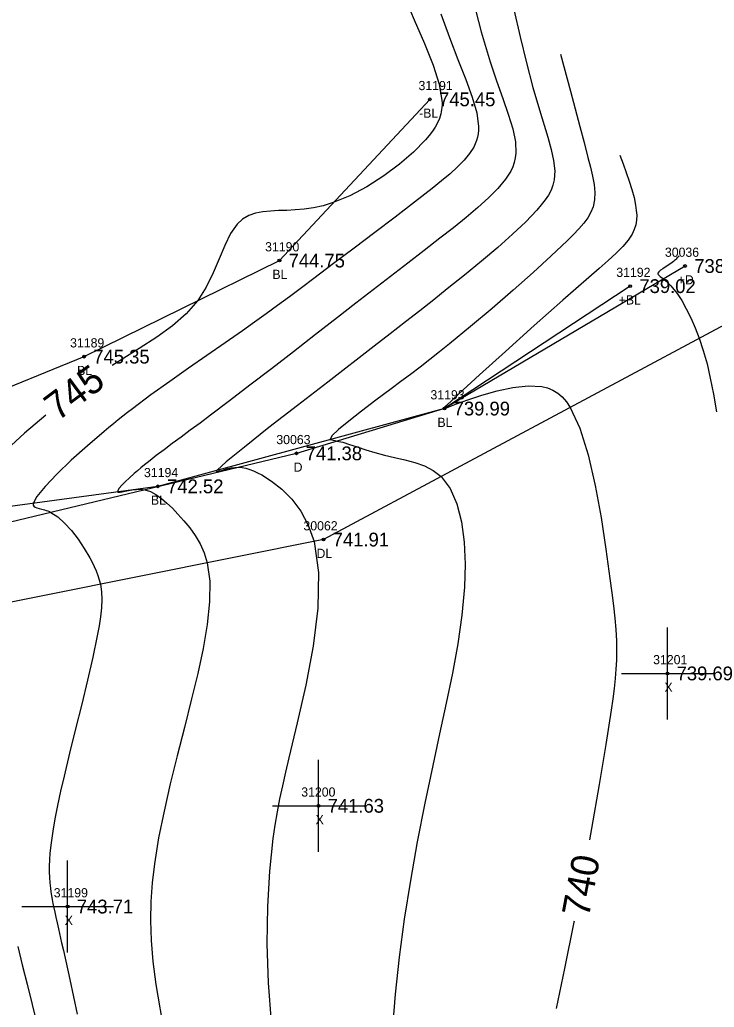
# Model space of a CAD drawing. Extents: x 1376587 to 1378239, y 1000335 to 1003031.
# Drawn here: x 1376794.9 to 1376870.4, y 1002752.4 to 1002859.9 of the extents above; entities that cross this region are included whole.
import ezdxf

# ---------------------------------------------------------------- set-up
doc = ezdxf.new("R2010")
doc.units = 0
for name, color, linetype in [('RD_DTM_BkLn1', 7, 'Continuous'), ('RD_DTM_BkLn_txCode', 7, 'Continuous'), ('RD_DTM_Major1', 7, 'Continuous'), ('RD_DTM_Major1_Lbl', 7, 'Continuous'), ('RD_DTM_Minor1', 7, 'Continuous'), ('RD_EX_Driveway', 7, 'Continuous'), ('RD_EX_Driveway_txCode', 7, 'Continuous'), ('RD_EX_Misc', 7, 'Continuous'), ('RD_EX_Misc_txCode', 7, 'Continuous'), ('RD_EX_TX_Driveway_ELEV', 7, 'Continuous'), ('RD_EX_TX_Misc_ELEV', 7, 'Continuous'), ('RD_SMD_Locator', 7, 'Continuous')]:
    doc.layers.add(name, color=color, linetype=linetype)

msp = doc.modelspace()

# ---------------------------------------------------------------- linework, layer by layer
at = {"layer": 'RD_DTM_BkLn1'}
for points in [[(1376778.38, 1002813.66), (1376801.85, 1002823.22), (1376823.1, 1002833.67), (1376839.47, 1002851.21)], [(1376861.27, 1002830.89), (1376841.06, 1002817.57), (1376809.88, 1002809.11), (1376785.45, 1002805.78), (1376777.08, 1002805.3)]]:
    msp.add_lwpolyline(points, dxfattribs=at)
at = {"layer": 'RD_DTM_Major1'}
for points in [[(1376836.56, 1002862.72), (1376837.77, 1002859.86), (1376838.89, 1002857.27), (1376839.83, 1002854.93), (1376840.5, 1002852.87), (1376840.79, 1002851.08), (1376840.8, 1002850.82), (1376840.8, 1002850.57), (1376840.78, 1002850.33), (1376840.75, 1002850.09), (1376840.71, 1002849.85), (1376840.66, 1002849.62), (1376840.51, 1002849.14), (1376840.31, 1002848.66), (1376840.06, 1002848.2), (1376839.75, 1002847.73), (1376839.4, 1002847.26), (1376838.99, 1002846.79), (1376837.71, 1002845.48), (1376836.17, 1002844.16), (1376834.45, 1002842.88), (1376832.62, 1002841.71), (1376830.77, 1002840.72), (1376828.97, 1002839.97), (1376827.87, 1002839.63), (1376826.81, 1002839.41), (1376825.8, 1002839.26), (1376824.83, 1002839.18), (1376823.9, 1002839.13), (1376823.01, 1002839.1), (1376822.13, 1002839.05), (1376821.29, 1002838.97), (1376820.51, 1002838.81), (1376819.77, 1002838.56), (1376819.1, 1002838.17), (1376818.5, 1002837.63), (1376817.79, 1002836.61), (1376817.17, 1002835.32), (1376816.55, 1002833.86), (1376815.9, 1002832.32), (1376815.15, 1002830.77), (1376814.23, 1002829.31), (1376812.97, 1002827.87), (1376811.47, 1002826.58), (1376809.75, 1002825.35), (1376807.84, 1002824.12), (1376805.77, 1002822.81), (1376804.89, 1002822.24)], [(1376860.14, 1002845.15), (1376860.5, 1002844.19), (1376860.84, 1002843.24), (1376861.16, 1002842.31), (1376861.45, 1002841.4), (1376861.69, 1002840.52), (1376861.86, 1002839.69), (1376861.94, 1002839.13), (1376861.98, 1002838.6), (1376861.96, 1002838.07), (1376861.88, 1002837.56), (1376861.72, 1002837.06), (1376861.49, 1002836.55), (1376861.05, 1002835.89), (1376860.47, 1002835.2), (1376859.75, 1002834.47), (1376858.88, 1002833.68), (1376857.89, 1002832.8), (1376856.76, 1002831.82), (1376853.95, 1002829.35), (1376850.84, 1002826.59), (1376847.72, 1002823.79), (1376844.89, 1002821.23), (1376842.63, 1002819.16), (1376841.23, 1002817.85), (1376841.19, 1002817.82), (1376841.04, 1002817.66), (1376840.95, 1002817.57), (1376840.92, 1002817.54), (1376840.92, 1002817.53), (1376840.93, 1002817.53), (1376840.93, 1002817.53), (1376840.96, 1002817.54), (1376840.98, 1002817.54), (1376841.1, 1002817.58), (1376841.46, 1002817.72), (1376842.37, 1002818.07), (1376843.61, 1002818.53), (1376845.12, 1002819.04), (1376846.79, 1002819.51), (1376848.51, 1002819.88), (1376850.17, 1002820.06), (1376851.67, 1002819.97), (1376852.29, 1002819.82), (1376852.87, 1002819.58), (1376853.39, 1002819.26), (1376853.88, 1002818.84), (1376854.33, 1002818.32), (1376854.75, 1002817.7), (1376855.8, 1002815.43), (1376856.7, 1002812.53), (1376857.46, 1002809.22), (1376858.1, 1002805.73), (1376858.63, 1002802.28), (1376859.07, 1002799.1), (1376859.27, 1002797.54), (1376859.45, 1002796.1), (1376859.6, 1002794.77), (1376859.71, 1002793.52), (1376859.77, 1002792.32), (1376859.8, 1002791.15), (1376859.78, 1002790.19), (1376859.72, 1002789.21), (1376859.64, 1002788.2), (1376859.52, 1002787.13), (1376859.37, 1002785.99), (1376859.2, 1002784.77), (1376858.63, 1002781.02), (1376857.9, 1002776.67), (1376857.06, 1002771.88), (1376856.84, 1002770.65)], [(1376797.68, 1002816.87), (1376795.37, 1002814.9), (1376792.47, 1002812.24)], [(1376855.16, 1002761.81), (1376855.14, 1002761.7), (1376854.11, 1002756.65), (1376853.2, 1002752.32)], [(1376794.63, 1002759.04), (1376795.13, 1002757.05), (1376795.65, 1002754.97), (1376796.2, 1002752.76), (1376796.77, 1002750.39)]]:
    msp.add_lwpolyline(points, dxfattribs=at)
at = {"layer": 'RD_DTM_Minor1'}
for points in [[(1376844.15, 1002862.11), (1376845.07, 1002858.55), (1376846.04, 1002855.29), (1376846.74, 1002853.22), (1376847.41, 1002851.31), (1376848.01, 1002849.58), (1376848.49, 1002848.01), (1376848.78, 1002846.59), (1376848.83, 1002845.34), (1376848.77, 1002844.83), (1376848.66, 1002844.34), (1376848.49, 1002843.87), (1376848.27, 1002843.41), (1376848, 1002842.96), (1376847.69, 1002842.51), (1376846.86, 1002841.52), (1376845.86, 1002840.5), (1376844.7, 1002839.45), (1376843.41, 1002838.36), (1376842.03, 1002837.25), (1376840.56, 1002836.1), (1376838.85, 1002834.77), (1376837.08, 1002833.4), (1376831.42, 1002829.03), (1376829.42, 1002827.49), (1376827.03, 1002825.63), (1376824.62, 1002823.76), (1376822.23, 1002821.9), (1376819.9, 1002820.1), (1376817.68, 1002818.4), (1376815.61, 1002816.84), (1376814.48, 1002815.99), (1376813.41, 1002815.21), (1376812.4, 1002814.46), (1376811.45, 1002813.76), (1376810.55, 1002813.09), (1376809.7, 1002812.45), (1376809.27, 1002812.11), (1376808.85, 1002811.77), (1376808.44, 1002811.45), (1376808.04, 1002811.12), (1376807.67, 1002810.81), (1376807.3, 1002810.5), (1376806.79, 1002810.04), (1376806.33, 1002809.61), (1376805.95, 1002809.23), (1376805.67, 1002808.91), (1376805.52, 1002808.66), (1376805.5, 1002808.52), (1376805.54, 1002808.49), (1376805.59, 1002808.47), (1376805.67, 1002808.47), (1376805.77, 1002808.48), (1376805.88, 1002808.5), (1376806.01, 1002808.52), (1376806.33, 1002808.59), (1376806.7, 1002808.67), (1376807.1, 1002808.74), (1376807.54, 1002808.78), (1376807.99, 1002808.79), (1376808.45, 1002808.73), (1376809.07, 1002808.54), (1376809.67, 1002808.22), (1376810.27, 1002807.8), (1376810.87, 1002807.29), (1376811.46, 1002806.72), (1376812.06, 1002806.09), (1376812.71, 1002805.37), (1376813.34, 1002804.6), (1376813.94, 1002803.77), (1376814.47, 1002802.87), (1376814.91, 1002801.88), (1376815.25, 1002800.79), (1376815.53, 1002798.78), (1376815.51, 1002796.53), (1376815.25, 1002794.07), (1376814.8, 1002791.46), (1376814.22, 1002788.74), (1376813.55, 1002785.98), (1376812.77, 1002782.88), (1376811.98, 1002779.81), (1376811.23, 1002776.76), (1376810.55, 1002773.77), (1376809.96, 1002770.86), (1376809.5, 1002768.05), (1376809.26, 1002765.99), (1376809.12, 1002763.95), (1376809.08, 1002761.87), (1376809.15, 1002759.71), (1376809.34, 1002757.41), (1376809.65, 1002754.92), (1376810.58, 1002749.61)], [(1376848.61, 1002860.98), (1376849.3, 1002858.01), (1376850, 1002855.17), (1376850.69, 1002852.51), (1376851.39, 1002850.07), (1376852.31, 1002847.08), (1376852.68, 1002845.76), (1376852.94, 1002844.56), (1376853.06, 1002843.45), (1376853, 1002842.44), (1376852.87, 1002841.87), (1376852.66, 1002841.32), (1376852.37, 1002840.79), (1376852.02, 1002840.26), (1376851.6, 1002839.72), (1376851.12, 1002839.17), (1376849.91, 1002837.9), (1376848.47, 1002836.54), (1376846.86, 1002835.11), (1376845.11, 1002833.62), (1376843.26, 1002832.1), (1376841.37, 1002830.58), (1376839.89, 1002829.4), (1376838.37, 1002828.21), (1376836.81, 1002826.99), (1376835.16, 1002825.71), (1376833.42, 1002824.36), (1376828.36, 1002820.46), (1376825.08, 1002817.92), (1376821.97, 1002815.5), (1376819.29, 1002813.38), (1376817.32, 1002811.77), (1376816.32, 1002810.86), (1376816.28, 1002810.8), (1376816.26, 1002810.76), (1376816.25, 1002810.73), (1376816.27, 1002810.71), (1376816.3, 1002810.71), (1376816.34, 1002810.71), (1376816.41, 1002810.72), (1376816.49, 1002810.75), (1376816.59, 1002810.78), (1376816.84, 1002810.85), (1376817.14, 1002810.95), (1376817.48, 1002811.04), (1376817.85, 1002811.12), (1376818.25, 1002811.17), (1376818.65, 1002811.19), (1376819.05, 1002811.16), (1376819.46, 1002811.08), (1376819.87, 1002810.96), (1376820.29, 1002810.79), (1376820.73, 1002810.59), (1376821.18, 1002810.35), (1376822.26, 1002809.67), (1376823.36, 1002808.79), (1376824.44, 1002807.71), (1376825.42, 1002806.41), (1376826.25, 1002804.89), (1376826.88, 1002803.12), (1376827.36, 1002799.73), (1376827.27, 1002795.86), (1376826.76, 1002791.71), (1376825.97, 1002787.49), (1376825.05, 1002783.38), (1376824.13, 1002779.58), (1376823.77, 1002778.03), (1376823.43, 1002776.55), (1376823.13, 1002775.11), (1376822.85, 1002773.69), (1376822.61, 1002772.26), (1376822.39, 1002770.79), (1376822.01, 1002767.24), (1376821.79, 1002763.39), (1376821.74, 1002759.33), (1376821.87, 1002755.12), (1376822.19, 1002750.82)], [(1376840.67, 1002860.52), (1376841.61, 1002857.92), (1376842.53, 1002855.54), (1376843.38, 1002853.38), (1376844.08, 1002851.44), (1376844.57, 1002849.73), (1376844.77, 1002848.25), (1376844.76, 1002847.84), (1376844.73, 1002847.45), (1376844.66, 1002847.08), (1376844.55, 1002846.72), (1376844.42, 1002846.37), (1376844.25, 1002846.02), (1376843.8, 1002845.3), (1376843.21, 1002844.58), (1376842.5, 1002843.85), (1376841.68, 1002843.11), (1376840.75, 1002842.33), (1376839.72, 1002841.51), (1376837.8, 1002840.01), (1376835.7, 1002838.4), (1376833.49, 1002836.72), (1376831.23, 1002835.02), (1376829, 1002833.34), (1376826.85, 1002831.73), (1376825.49, 1002830.71), (1376824.19, 1002829.74), (1376822.91, 1002828.8), (1376821.65, 1002827.87), (1376820.39, 1002826.96), (1376819.1, 1002826.04), (1376817.19, 1002824.71), (1376815.22, 1002823.35), (1376813.21, 1002821.96), (1376811.17, 1002820.53), (1376809.13, 1002819.06), (1376807.11, 1002817.54), (1376806.59, 1002817.15), (1376806.08, 1002816.74), (1376805.57, 1002816.34), (1376805.06, 1002815.92), (1376804.54, 1002815.5), (1376804.03, 1002815.08), (1376802.21, 1002813.52), (1376800.46, 1002811.95), (1376798.88, 1002810.45), (1376797.6, 1002809.11), (1376796.7, 1002808.02), (1376796.3, 1002807.26), (1376796.3, 1002807.08), (1376796.38, 1002806.94), (1376796.52, 1002806.84), (1376796.71, 1002806.76), (1376796.96, 1002806.7), (1376797.24, 1002806.63), (1376797.4, 1002806.59), (1376797.56, 1002806.54), (1376797.72, 1002806.49), (1376797.89, 1002806.43), (1376798.07, 1002806.36), (1376798.24, 1002806.28), (1376798.98, 1002805.79), (1376799.73, 1002805.12), (1376800.48, 1002804.29), (1376801.2, 1002803.35), (1376801.87, 1002802.35), (1376802.47, 1002801.33), (1376802.73, 1002800.86), (1376802.96, 1002800.38), (1376803.17, 1002799.91), (1376803.35, 1002799.43), (1376803.51, 1002798.95), (1376803.62, 1002798.46), (1376803.75, 1002797.64), (1376803.78, 1002796.79), (1376803.75, 1002795.89), (1376803.65, 1002794.93), (1376803.49, 1002793.92), (1376803.29, 1002792.84), (1376802.81, 1002790.54), (1376802.23, 1002788.04), (1376801.59, 1002785.41), (1376800.92, 1002782.73), (1376800.27, 1002780.1), (1376799.67, 1002777.58), (1376799.29, 1002775.94), (1376798.96, 1002774.39), (1376798.68, 1002772.94), (1376798.44, 1002771.59), (1376798.26, 1002770.34), (1376798.14, 1002769.2), (1376798.08, 1002768.48), (1376798.06, 1002767.81), (1376798.06, 1002767.17), (1376798.08, 1002766.57), (1376798.12, 1002765.98), (1376798.18, 1002765.41), (1376798.23, 1002764.99), (1376798.3, 1002764.57), (1376798.38, 1002764.15), (1376798.46, 1002763.72), (1376798.55, 1002763.27), (1376798.65, 1002762.8), (1376798.78, 1002762.23), (1376798.92, 1002761.62), (1376799.07, 1002760.97), (1376799.41, 1002759.47), (1376799.6, 1002758.62), (1376800.3, 1002755.46), (1376801.11, 1002751.7)], [(1376853.68, 1002856.14), (1376854.76, 1002852.1), (1376855.78, 1002848.27), (1376856.25, 1002846.5), (1376856.68, 1002844.87), (1376856.95, 1002843.82), (1376857.18, 1002842.85), (1376857.34, 1002841.93), (1376857.42, 1002841.08), (1376857.39, 1002840.28), (1376857.24, 1002839.52), (1376857, 1002838.92), (1376856.66, 1002838.33), (1376856.22, 1002837.73), (1376855.7, 1002837.13), (1376855.09, 1002836.49), (1376854.41, 1002835.82), (1376852.69, 1002834.19), (1376850.71, 1002832.38), (1376848.54, 1002830.45), (1376846.25, 1002828.47), (1376843.91, 1002826.5), (1376841.61, 1002824.61), (1376840.53, 1002823.75), (1376839.46, 1002822.91), (1376838.41, 1002822.09), (1376837.37, 1002821.29), (1376836.32, 1002820.5), (1376835.27, 1002819.7), (1376833.61, 1002818.47), (1376832.03, 1002817.28), (1376830.64, 1002816.19), (1376829.53, 1002815.28), (1376828.82, 1002814.59), (1376828.62, 1002814.2), (1376829.12, 1002814.09), (1376829.37, 1002814.04), (1376830, 1002813.9), (1376830.74, 1002813.68), (1376831.58, 1002813.4), (1376832.5, 1002813.1), (1376833.49, 1002812.78), (1376834.53, 1002812.5), (1376835.64, 1002812.24), (1376836.75, 1002811.99), (1376837.85, 1002811.71), (1376838.89, 1002811.34), (1376839.85, 1002810.85), (1376840.71, 1002810.18), (1376841.69, 1002808.88), (1376842.42, 1002807.22), (1376842.91, 1002805.24), (1376843.2, 1002803.03), (1376843.3, 1002800.64), (1376843.23, 1002798.15), (1376842.95, 1002795.1), (1376842.51, 1002791.98), (1376841.93, 1002788.8), (1376841.26, 1002785.54), (1376840.53, 1002782.19), (1376839.78, 1002778.76), (1376838.92, 1002774.64), (1376838.1, 1002770.44), (1376837.35, 1002766.22), (1376836.69, 1002762.01), (1376836.13, 1002757.88), (1376835.7, 1002753.87), (1376835.45, 1002750.7)], [(1376866.6, 1002834.16), (1376866.36, 1002833.92), (1376866.28, 1002833.84), (1376866.19, 1002833.76), (1376866.1, 1002833.69), (1376865.98, 1002833.58), (1376865.84, 1002833.47), (1376865.71, 1002833.37), (1376865.4, 1002833.16), (1376864.81, 1002832.78), (1376864.57, 1002832.61), (1376864.39, 1002832.45), (1376864.29, 1002832.31), (1376864.28, 1002832.22), (1376864.32, 1002832.14), (1376864.41, 1002832.04), (1376864.53, 1002831.94), (1376864.88, 1002831.68), (1376865.02, 1002831.57), (1376865.18, 1002831.43), (1376865.34, 1002831.28), (1376865.52, 1002831.11), (1376865.7, 1002830.92), (1376865.89, 1002830.71), (1376866.37, 1002830.08), (1376866.88, 1002829.31), (1376867.38, 1002828.42), (1376867.88, 1002827.43), (1376868.35, 1002826.36), (1376868.79, 1002825.22), (1376869.23, 1002823.88), (1376869.63, 1002822.45), (1376869.98, 1002820.89), (1376870.32, 1002819.15), (1376870.66, 1002817.22)]]:
    msp.add_lwpolyline(points, dxfattribs=at)
at = {"layer": 'RD_EX_Driveway'}
for points in [[(1376867.24, 1002833.08), (1376841.06, 1002817.57), (1376824.96, 1002812.7), (1376785.49, 1002803.21)], [(1376872.63, 1002827.27), (1376827.9, 1002803.32), (1376787.57, 1002795.25)]]:
    msp.add_lwpolyline(points, dxfattribs=at)
at = {"layer": 'RD_EX_Misc'}
for p, q in [((1376865.32, 1002783.76), (1376865.32, 1002793.76)), ((1376860.32, 1002788.76), (1376870.32, 1002788.76)), ((1376827.35, 1002769.36), (1376827.35, 1002779.36)), ((1376822.35, 1002774.36), (1376832.35, 1002774.36)), ((1376800.06, 1002758.4), (1376800.06, 1002768.4)), ((1376795.06, 1002763.4), (1376805.06, 1002763.4))]:
    msp.add_line(p, q, dxfattribs=at)
at = {"layer": 'RD_SMD_Locator'}
for centre in [(1376839.47, 1002851.21), (1376823.1, 1002833.67), (1376867.24, 1002833.08), (1376861.27, 1002830.89), (1376801.85, 1002823.22), (1376841.06, 1002817.57), (1376824.96, 1002812.7), (1376809.88, 1002809.11), (1376827.9, 1002803.32), (1376865.32, 1002788.76), (1376827.35, 1002774.36), (1376800.06, 1002763.4)]:
    msp.add_circle(centre, 0.15, dxfattribs=at)

# ---------------------------------------------------------------- texts
at = {"layer": 'RD_DTM_BkLn_txCode'}
for s, p in [('31191', (1376838.24, 1002852.21)), ('-BL', (1376838.3, 1002849.21)), ('31190', (1376821.55, 1002834.67)), ('31192', (1376859.76, 1002831.89)), ('BL', (1376822.34, 1002831.67)), ('+BL', (1376860.02, 1002828.89)), ('31189', (1376800.33, 1002824.22)), ('BL', (1376801.09, 1002821.22)), ('31193', (1376839.54, 1002818.57)), ('BL', (1376840.3, 1002815.57)), ('31194', (1376808.37, 1002810.11)), ('BL', (1376809.12, 1002807.11))]:
    msp.add_text(s, height=1, dxfattribs=at).set_placement(p)
at = {"layer": 'RD_DTM_Major1_Lbl'}
for s, rotation, p in [('745', 36.6605, (1376798.97, 1002816.14)), ('740', 79.2652, (1376856.76, 1002762.12))]:
    msp.add_text(s, height=3, rotation=rotation, dxfattribs=at).set_placement(p)
at = {"layer": 'RD_EX_Driveway_txCode'}
for s, p in [('30036', (1376865.05, 1002834.08)), ('+D', (1376866.44, 1002831.08)), ('30063', (1376822.77, 1002813.7)), ('D', (1376824.65, 1002810.7)), ('30062', (1376825.72, 1002804.32)), ('DL', (1376827.14, 1002801.32))]:
    msp.add_text(s, height=1, dxfattribs=at).set_placement(p)
at = {"layer": 'RD_EX_Misc_txCode'}
for s, p in [('31201', (1376863.77, 1002789.76)), ('X', (1376865, 1002786.76)), ('31200', (1376825.48, 1002775.36)), ('X', (1376827.04, 1002772.36)), ('31199', (1376798.55, 1002764.4)), ('X', (1376799.74, 1002761.4))]:
    msp.add_text(s, height=1, dxfattribs=at).set_placement(p)
at = {"layer": 'RD_EX_TX_Driveway_ELEV'}
for s, p in [('738.90', (1376868.24, 1002832.33)), ('741.38', (1376825.96, 1002811.95)), ('741.91', (1376828.9, 1002802.57))]:
    msp.add_text(s, height=1.5, dxfattribs=at).set_placement(p)
at = {"layer": 'RD_EX_TX_Misc_ELEV'}
for s, p in [('745.45', (1376840.47, 1002850.46)), ('744.75', (1376824.1, 1002832.92)), ('739.02', (1376862.27, 1002830.14)), ('745.35', (1376802.85, 1002822.47)), ('739.99', (1376842.06, 1002816.82)), ('742.52', (1376810.88, 1002808.36)), ('739.69', (1376866.32, 1002788.01)), ('741.63', (1376828.35, 1002773.61)), ('743.71', (1376801.06, 1002762.65))]:
    msp.add_text(s, height=1.5, dxfattribs=at).set_placement(p)

doc.saveas('drawing.dxf')
